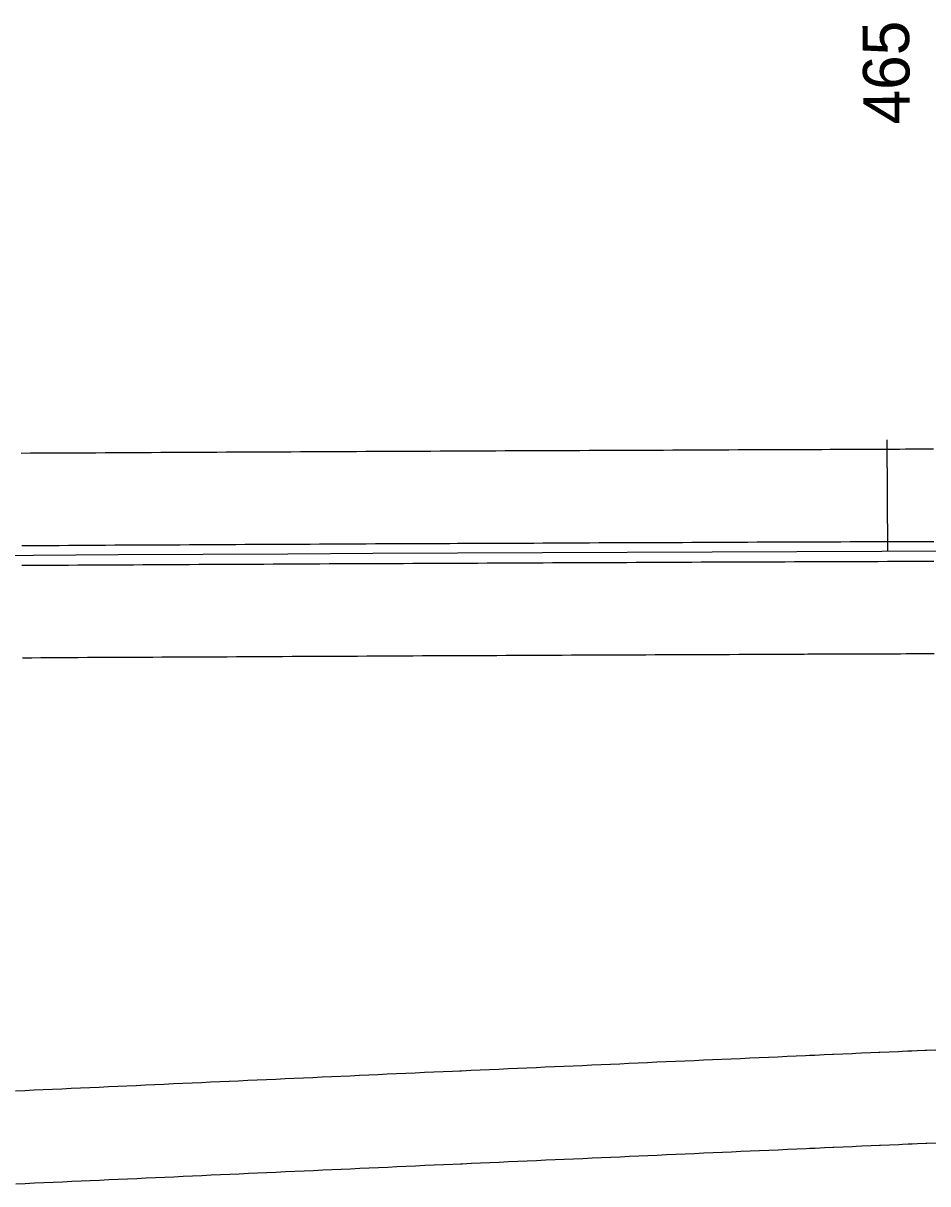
# Model space of a CAD drawing. Extents: x 2145147 to 2158018, y 137519 to 148068.
# Drawn here: x 2154411 to 2154508.2, y 142857.6 to 142982.4 of the extents above; entities that cross this region are included whole.
import ezdxf

# ---------------------------------------------------------------- set-up
doc = ezdxf.new("R2010")
doc.units = 0
for name, color, linetype in [('EX_Align_1', 7, 'Continuous'), ('EX_Align_1_Sta', 7, 'Continuous'), ('PR_Phasing_Pavement_1', 7, 'Continuous')]:
    doc.layers.add(name, color=color, linetype=linetype)

msp = doc.modelspace()

# ---------------------------------------------------------------- linework, layer by layer
at = {"layer": 'EX_Align_1'}
msp.add_lwpolyline([(2154503.81, 142937.58), (2154503.86, 142925.58)], dxfattribs=at)
msp.add_arc((2154721.68, 85630.21), 57295.78, 89.243165, 90.409832, dxfattribs=at)
at = {"layer": 'PR_Phasing_Pavement_1'}
for points in [[(2154410.8, 142936.15), (2154411.8, 142936.16), (2154412.8, 142936.16), (2154413.8, 142936.17), (2154414.8, 142936.17), (2154415.8, 142936.18), (2154416.8, 142936.18), (2154417.8, 142936.19), (2154418.81, 142936.19), (2154419.81, 142936.2), (2154420.81, 142936.2), (2154421.81, 142936.21), (2154422.81, 142936.21), (2154423.81, 142936.22), (2154424.81, 142936.22), (2154425.81, 142936.23), (2154426.81, 142936.23), (2154427.81, 142936.24), (2154428.81, 142936.25), (2154429.81, 142936.25), (2154430.81, 142936.26), (2154431.81, 142936.26), (2154432.81, 142936.27), (2154433.81, 142936.27), (2154434.81, 142936.28), (2154435.81, 142936.28), (2154436.81, 142936.29), (2154437.81, 142936.29), (2154438.81, 142936.3), (2154439.81, 142936.3), (2154440.81, 142936.31), (2154441.81, 142936.31), (2154442.81, 142936.31), (2154443.81, 142936.32), (2154444.81, 142936.32), (2154445.81, 142936.33), (2154446.81, 142936.33), (2154447.81, 142936.34), (2154448.81, 142936.34), (2154449.81, 142936.35), (2154450.81, 142936.35), (2154451.81, 142936.36), (2154452.81, 142936.36), (2154453.81, 142936.37), (2154454.81, 142936.37), (2154455.81, 142936.38), (2154456.81, 142936.38), (2154457.63, 142936.39), (2154457.81, 142936.39), (2154458.81, 142936.39), (2154459.81, 142936.4), (2154460.81, 142936.4), (2154461.81, 142936.4), (2154462.81, 142936.41), (2154463.81, 142936.41), (2154464.81, 142936.42), (2154465.81, 142936.42), (2154466.81, 142936.43), (2154467.81, 142936.43), (2154468.81, 142936.44), (2154469.81, 142936.44), (2154470.81, 142936.44), (2154471.81, 142936.45), (2154472.81, 142936.45), (2154473.82, 142936.46), (2154474.82, 142936.46), (2154475.82, 142936.47), (2154476.82, 142936.47), (2154477.82, 142936.47), (2154478.82, 142936.48), (2154479.82, 142936.48), (2154480.82, 142936.49), (2154481.82, 142936.49), (2154482.82, 142936.5), (2154483.82, 142936.5), (2154484.82, 142936.5), (2154485.82, 142936.51), (2154486.82, 142936.51), (2154487.82, 142936.52), (2154488.82, 142936.52), (2154489.82, 142936.52), (2154490.82, 142936.53), (2154491.82, 142936.53), (2154492.82, 142936.54), (2154493.82, 142936.54), (2154494.82, 142936.54), (2154495.23, 142936.55), (2154495.23, 142936.55), (2154495.82, 142936.55), (2154496.82, 142936.55), (2154497.72, 142936.56), (2154497.82, 142936.56), (2154498.82, 142936.56), (2154499.82, 142936.56), (2154500.22, 142936.57), (2154500.82, 142936.57), (2154501.82, 142936.57), (2154502.71, 142936.58), (2154502.82, 142936.58), (2154503.82, 142936.58), (2154504.82, 142936.58), (2154505.21, 142936.58), (2154505.82, 142936.59), (2154506.25, 142936.59), (2154506.82, 142936.59), (2154507.7, 142936.59), (2154507.82, 142936.59), (2154508.82, 142936.6)], [(2154410.86, 142926.21), (2154411.86, 142926.22), (2154412.86, 142926.22), (2154413.86, 142926.23), (2154414.86, 142926.23), (2154415.86, 142926.24), (2154416.86, 142926.25), (2154417.86, 142926.25), (2154418.86, 142926.26), (2154419.86, 142926.26), (2154420.86, 142926.27), (2154421.86, 142926.27), (2154422.86, 142926.28), (2154423.86, 142926.28), (2154424.86, 142926.29), (2154425.86, 142926.29), (2154426.86, 142926.3), (2154427.86, 142926.3), (2154428.86, 142926.31), (2154429.86, 142926.31), (2154430.86, 142926.32), (2154431.86, 142926.32), (2154432.86, 142926.33), (2154433.86, 142926.33), (2154434.86, 142926.34), (2154435.86, 142926.34), (2154436.86, 142926.35), (2154437.86, 142926.35), (2154438.86, 142926.36), (2154439.86, 142926.36), (2154440.86, 142926.37), (2154441.86, 142926.37), (2154442.86, 142926.38), (2154443.86, 142926.38), (2154444.86, 142926.39), (2154445.86, 142926.39), (2154446.86, 142926.4), (2154447.86, 142926.4), (2154448.86, 142926.41), (2154449.86, 142926.41), (2154450.86, 142926.42), (2154451.86, 142926.42), (2154452.86, 142926.43), (2154453.86, 142926.43), (2154454.86, 142926.43), (2154455.86, 142926.44), (2154456.86, 142926.44), (2154457.68, 142926.45), (2154457.86, 142926.45), (2154458.86, 142926.45), (2154459.86, 142926.46), (2154460.86, 142926.46), (2154461.86, 142926.47), (2154462.86, 142926.47), (2154463.86, 142926.48), (2154464.86, 142926.48), (2154465.86, 142926.48), (2154466.86, 142926.49), (2154467.86, 142926.49), (2154468.86, 142926.5), (2154469.86, 142926.5), (2154470.86, 142926.51), (2154471.86, 142926.51), (2154472.86, 142926.52), (2154473.86, 142926.52), (2154474.86, 142926.52), (2154475.86, 142926.53), (2154476.86, 142926.53), (2154477.86, 142926.54), (2154478.86, 142926.54), (2154479.86, 142926.55), (2154480.86, 142926.55), (2154481.86, 142926.55), (2154482.86, 142926.56), (2154483.86, 142926.56), (2154484.86, 142926.57), (2154485.86, 142926.57), (2154486.86, 142926.57), (2154487.86, 142926.58), (2154488.86, 142926.58), (2154489.86, 142926.59), (2154490.86, 142926.59), (2154491.86, 142926.59), (2154492.86, 142926.6), (2154493.86, 142926.6), (2154494.86, 142926.61), (2154495.27, 142926.61), (2154495.27, 142926.61), (2154495.86, 142926.61), (2154496.86, 142926.61), (2154497.76, 142926.62), (2154497.86, 142926.62), (2154498.86, 142926.62), (2154499.86, 142926.63), (2154500.26, 142926.63), (2154500.86, 142926.63), (2154501.86, 142926.63), (2154502.75, 142926.64), (2154502.86, 142926.64), (2154503.86, 142926.64), (2154504.86, 142926.65), (2154505.25, 142926.65), (2154505.86, 142926.65), (2154506.29, 142926.65), (2154506.86, 142926.65), (2154507.74, 142926.66), (2154507.86, 142926.66), (2154508.86, 142926.66)], [(2154451.87, 142924.29), (2154452.87, 142924.3), (2154453.87, 142924.3), (2154454.87, 142924.31), (2154455.87, 142924.31), (2154456.87, 142924.32), (2154457.69, 142924.32), (2154457.87, 142924.32), (2154458.87, 142924.33), (2154459.87, 142924.33), (2154460.87, 142924.34), (2154461.87, 142924.34), (2154462.87, 142924.35), (2154463.87, 142924.35), (2154464.87, 142924.35), (2154465.87, 142924.36), (2154466.87, 142924.36), (2154467.87, 142924.37), (2154468.87, 142924.37), (2154469.87, 142924.38), (2154470.87, 142924.38), (2154471.87, 142924.39), (2154472.87, 142924.39), (2154473.87, 142924.39), (2154474.87, 142924.4), (2154475.87, 142924.4), (2154476.87, 142924.41), (2154477.87, 142924.41), (2154478.87, 142924.42), (2154479.87, 142924.42), (2154480.87, 142924.42), (2154481.87, 142924.43), (2154482.87, 142924.43), (2154483.87, 142924.44), (2154484.87, 142924.44), (2154485.87, 142924.44), (2154486.87, 142924.45), (2154487.87, 142924.45), (2154488.87, 142924.46), (2154489.87, 142924.46), (2154490.87, 142924.46), (2154491.87, 142924.47), (2154492.87, 142924.47), (2154493.87, 142924.48), (2154494.87, 142924.48), (2154495.28, 142924.48), (2154495.87, 142924.48), (2154496.87, 142924.49), (2154497.77, 142924.49), (2154497.87, 142924.49), (2154498.87, 142924.5), (2154499.87, 142924.5), (2154500.27, 142924.5), (2154500.87, 142924.5), (2154501.87, 142924.51), (2154502.76, 142924.51), (2154502.87, 142924.51), (2154503.87, 142924.52), (2154504.87, 142924.52), (2154505.25, 142924.52), (2154505.87, 142924.52), (2154506.3, 142924.52), (2154506.87, 142924.53), (2154507.75, 142924.53), (2154507.87, 142924.53), (2154508.87, 142924.53)], [(2154410.87, 142924.09), (2154411.87, 142924.09), (2154412.87, 142924.1), (2154413.87, 142924.1), (2154414.87, 142924.11), (2154415.87, 142924.11), (2154416.87, 142924.12), (2154417.87, 142924.12), (2154418.87, 142924.13), (2154419.87, 142924.13), (2154420.87, 142924.14), (2154421.87, 142924.15), (2154422.87, 142924.15), (2154423.87, 142924.16), (2154424.87, 142924.16), (2154425.87, 142924.17), (2154426.87, 142924.17), (2154427.87, 142924.18), (2154428.87, 142924.18), (2154429.87, 142924.19), (2154430.87, 142924.19), (2154431.87, 142924.2), (2154432.87, 142924.2), (2154433.87, 142924.21), (2154434.87, 142924.21), (2154435.87, 142924.22), (2154436.87, 142924.22), (2154437.87, 142924.23), (2154438.87, 142924.23), (2154439.87, 142924.24), (2154440.87, 142924.24), (2154441.87, 142924.25), (2154442.87, 142924.25), (2154443.87, 142924.26), (2154444.87, 142924.26), (2154445.87, 142924.27), (2154446.87, 142924.27), (2154447.87, 142924.28), (2154448.87, 142924.28), (2154449.87, 142924.28), (2154450.87, 142924.29), (2154451.87, 142924.29)], [(2154410.92, 142914.15), (2154411.92, 142914.15), (2154412.92, 142914.16), (2154413.92, 142914.16), (2154414.92, 142914.17), (2154415.92, 142914.18), (2154416.92, 142914.18), (2154417.92, 142914.19), (2154418.92, 142914.19), (2154419.92, 142914.2), (2154420.92, 142914.2), (2154421.92, 142914.21), (2154422.92, 142914.21), (2154423.92, 142914.22), (2154424.92, 142914.22), (2154425.92, 142914.23), (2154426.92, 142914.23), (2154427.92, 142914.24), (2154428.92, 142914.24), (2154429.92, 142914.25), (2154430.92, 142914.25), (2154431.92, 142914.26), (2154432.92, 142914.26), (2154433.92, 142914.27), (2154434.92, 142914.27), (2154435.92, 142914.28), (2154436.92, 142914.28), (2154437.92, 142914.29), (2154438.92, 142914.29), (2154439.92, 142914.3), (2154440.92, 142914.3), (2154441.92, 142914.31), (2154442.92, 142914.31), (2154443.92, 142914.32), (2154444.92, 142914.32), (2154445.92, 142914.33), (2154446.92, 142914.33), (2154447.92, 142914.34), (2154448.92, 142914.34), (2154449.92, 142914.35), (2154450.92, 142914.35), (2154451.91, 142914.36), (2154452.91, 142914.36), (2154453.91, 142914.37), (2154454.91, 142914.37), (2154455.91, 142914.38), (2154456.91, 142914.38), (2154457.73, 142914.38), (2154457.91, 142914.38), (2154458.91, 142914.39), (2154459.91, 142914.39), (2154460.91, 142914.4), (2154461.91, 142914.4), (2154462.91, 142914.41), (2154463.91, 142914.41), (2154464.91, 142914.42), (2154465.91, 142914.42), (2154466.91, 142914.43), (2154467.91, 142914.43), (2154468.91, 142914.43), (2154469.91, 142914.44), (2154470.91, 142914.44), (2154471.91, 142914.45), (2154472.91, 142914.45), (2154473.91, 142914.46), (2154474.91, 142914.46), (2154475.91, 142914.46), (2154476.91, 142914.47), (2154477.91, 142914.47), (2154478.91, 142914.48), (2154479.91, 142914.48), (2154480.91, 142914.49), (2154481.91, 142914.49), (2154482.91, 142914.49), (2154483.91, 142914.5), (2154484.91, 142914.5), (2154485.91, 142914.51), (2154486.91, 142914.51), (2154487.91, 142914.52), (2154488.91, 142914.52), (2154489.91, 142914.52), (2154490.91, 142914.53), (2154491.91, 142914.53), (2154492.91, 142914.54), (2154493.91, 142914.54), (2154494.91, 142914.54), (2154495.32, 142914.55), (2154495.91, 142914.55), (2154496.9, 142914.55), (2154497.81, 142914.55), (2154497.9, 142914.55), (2154498.9, 142914.56), (2154499.9, 142914.56), (2154500.3, 142914.56), (2154500.9, 142914.57), (2154501.9, 142914.57), (2154502.8, 142914.57), (2154502.9, 142914.57), (2154503.9, 142914.58), (2154504.9, 142914.58), (2154505.29, 142914.58), (2154505.9, 142914.59), (2154506.33, 142914.59), (2154506.9, 142914.59), (2154507.78, 142914.59), (2154507.9, 142914.59), (2154508.9, 142914.6)], [(2154410.18, 142867.58), (2154411.17, 142867.63), (2154412.17, 142867.67), (2154413.17, 142867.72), (2154414.17, 142867.77), (2154415.17, 142867.81), (2154416.17, 142867.86), (2154417.17, 142867.9), (2154418.17, 142867.95), (2154419.17, 142867.99), (2154420.16, 142868.04), (2154421.16, 142868.08), (2154422.16, 142868.13), (2154423.16, 142868.17), (2154424.16, 142868.22), (2154425.16, 142868.26), (2154426.16, 142868.31), (2154427.16, 142868.35), (2154428.15, 142868.4), (2154429.15, 142868.44), (2154430.15, 142868.49), (2154431.15, 142868.54), (2154432.15, 142868.58), (2154433.15, 142868.62), (2154434.15, 142868.67), (2154435.15, 142868.71), (2154436.15, 142868.76), (2154437.14, 142868.8), (2154438.14, 142868.85), (2154439.14, 142868.89), (2154440.14, 142868.94), (2154441.14, 142868.98), (2154442.14, 142869.03), (2154443.14, 142869.07), (2154444.13, 142869.12), (2154445.13, 142869.16), (2154446.13, 142869.21), (2154447.13, 142869.25), (2154448.13, 142869.3), (2154449.13, 142869.34), (2154450.13, 142869.39), (2154451.13, 142869.43), (2154452.13, 142869.48), (2154453.12, 142869.52), (2154454.12, 142869.57), (2154455.12, 142869.61), (2154456.12, 142869.66), (2154457.12, 142869.7), (2154457.94, 142869.74), (2154458.12, 142869.74), (2154459.12, 142869.79), (2154460.12, 142869.83), (2154461.12, 142869.88), (2154462.11, 142869.92), (2154463.11, 142869.97), (2154464.11, 142870.01), (2154465.11, 142870.06), (2154466.11, 142870.1), (2154467.11, 142870.15), (2154468.11, 142870.19), (2154469.11, 142870.23), (2154470.1, 142870.28), (2154471.1, 142870.32), (2154472.1, 142870.37), (2154473.1, 142870.41), (2154474.1, 142870.46), (2154475.1, 142870.5), (2154476.1, 142870.55), (2154477.1, 142870.59), (2154478.1, 142870.63), (2154479.1, 142870.68), (2154480.09, 142870.72), (2154481.09, 142870.77), (2154482.09, 142870.81), (2154483.09, 142870.85), (2154484.09, 142870.9), (2154485.09, 142870.94), (2154486.09, 142870.99), (2154487.09, 142871.03), (2154488.08, 142871.07), (2154489.08, 142871.12), (2154490.08, 142871.16), (2154491.08, 142871.21), (2154492.08, 142871.25), (2154493.08, 142871.3), (2154494.08, 142871.34), (2154495.08, 142871.38), (2154495.49, 142871.4), (2154496.08, 142871.43), (2154497.07, 142871.47), (2154497.98, 142871.51), (2154498.07, 142871.52), (2154499.07, 142871.56), (2154500.07, 142871.6), (2154500.47, 142871.62), (2154501.07, 142871.65), (2154502.07, 142871.69), (2154502.96, 142871.73), (2154503.07, 142871.73), (2154504.07, 142871.78), (2154505.07, 142871.82), (2154505.45, 142871.84), (2154506.06, 142871.87), (2154506.49, 142871.88), (2154507.06, 142871.91), (2154507.94, 142871.95), (2154508.06, 142871.95), (2154509.06, 142872)], [(2154410.23, 142857.58), (2154411.23, 142857.63), (2154412.23, 142857.67), (2154413.23, 142857.72), (2154414.22, 142857.77), (2154415.22, 142857.81), (2154416.22, 142857.86), (2154417.22, 142857.9), (2154418.22, 142857.95), (2154419.22, 142857.99), (2154420.22, 142858.04), (2154421.21, 142858.08), (2154422.21, 142858.13), (2154423.21, 142858.17), (2154424.21, 142858.22), (2154425.21, 142858.26), (2154426.21, 142858.31), (2154427.21, 142858.35), (2154428.21, 142858.4), (2154429.2, 142858.44), (2154430.2, 142858.49), (2154431.2, 142858.54), (2154432.2, 142858.58), (2154433.2, 142858.62), (2154434.2, 142858.67), (2154435.2, 142858.71), (2154436.19, 142858.76), (2154437.19, 142858.8), (2154438.19, 142858.85), (2154439.19, 142858.89), (2154440.19, 142858.94), (2154441.19, 142858.98), (2154442.19, 142859.03), (2154443.19, 142859.07), (2154444.18, 142859.12), (2154445.18, 142859.16), (2154446.18, 142859.21), (2154447.18, 142859.25), (2154448.18, 142859.3), (2154449.18, 142859.34), (2154450.18, 142859.39), (2154451.17, 142859.43), (2154452.17, 142859.48), (2154453.17, 142859.52), (2154454.17, 142859.57), (2154455.17, 142859.61), (2154456.17, 142859.66), (2154457.17, 142859.7), (2154457.98, 142859.74), (2154458.17, 142859.74), (2154459.16, 142859.79), (2154460.16, 142859.83), (2154461.16, 142859.88), (2154462.16, 142859.92), (2154463.16, 142859.97), (2154464.16, 142860.01), (2154465.15, 142860.06), (2154466.15, 142860.1), (2154467.15, 142860.15), (2154468.15, 142860.19), (2154469.15, 142860.23), (2154470.15, 142860.28), (2154471.15, 142860.32), (2154472.15, 142860.37), (2154473.15, 142860.41), (2154474.14, 142860.46), (2154475.14, 142860.5), (2154476.14, 142860.55), (2154477.14, 142860.59), (2154478.14, 142860.63), (2154479.14, 142860.68), (2154480.14, 142860.72), (2154481.13, 142860.77), (2154482.13, 142860.81), (2154483.13, 142860.85), (2154484.13, 142860.9), (2154485.13, 142860.94), (2154486.13, 142860.99), (2154487.13, 142861.03), (2154488.12, 142861.08), (2154489.12, 142861.12), (2154490.12, 142861.16), (2154491.12, 142861.21), (2154492.12, 142861.25), (2154493.12, 142861.3), (2154494.12, 142861.34), (2154495.12, 142861.38), (2154495.53, 142861.4), (2154496.12, 142861.43), (2154497.11, 142861.47), (2154498.02, 142861.51), (2154498.11, 142861.52), (2154499.11, 142861.56), (2154500.11, 142861.6), (2154500.51, 142861.62), (2154501.11, 142861.65), (2154502.11, 142861.69), (2154503, 142861.73), (2154503.11, 142861.73), (2154504.1, 142861.78), (2154505.1, 142861.82), (2154505.49, 142861.84), (2154506.1, 142861.87), (2154506.53, 142861.88), (2154507.1, 142861.91), (2154507.98, 142861.95), (2154508.1, 142861.95), (2154509.1, 142862)]]:
    msp.add_lwpolyline(points, dxfattribs=at)

# ---------------------------------------------------------------- texts
at = {"layer": 'EX_Align_1_Sta'}
msp.add_text('465', height=5, rotation=90.603, dxfattribs=at).set_placement((2154506.3, 142971.5))

doc.saveas('drawing.dxf')
